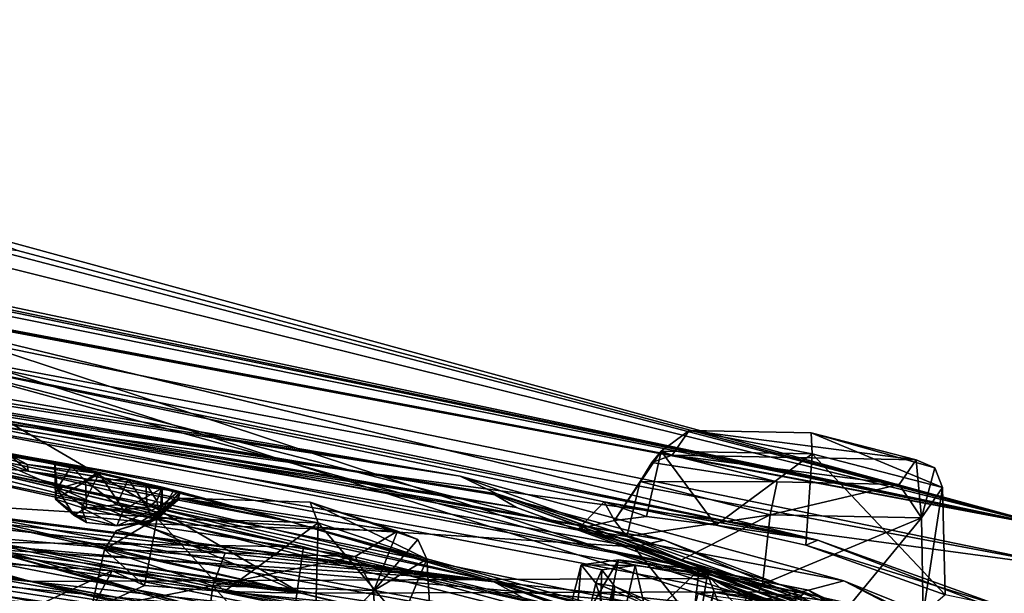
# Model space of a CAD drawing. Header units: metres. Extents: x -204 to 106, y -88 to 116.
# Tile 288 of 322: x -117.49 to -108.31, y -12.04 to -6.69. Entities that reach past the tile are written whole.
import ezdxf

# ---------------------------------------------------------------- set-up
doc = ezdxf.new("R2010")
doc.units = ezdxf.units.M
doc.layers.add('solid_20472013_1', color=7, linetype='CONTINUOUS')

msp = doc.modelspace()

# ---------------------------------------------------------------- linework, layer by layer
at = {"layer": 'solid_20472013_1'}
for points in [[(-131.261185, -6.691552, 248.439255), (-126.693787, -7.88248, 267.241241), (-107.835114, -11.427622, 253.022446)], [(-129.043427, -6.94032, 248.361038), (-131.261185, -6.691552, 248.439255), (-107.835114, -11.427622, 253.022446)], [(-128.069427, -7.207831, 246.365784), (-129.043427, -6.94032, 248.361038), (-107.835114, -11.427622, 253.022446)], [(-128.069427, -7.207831, 246.365784), (-107.835114, -11.427622, 253.022446), (-128.138, -7.233694, 245.963562)], [(-120.220558, -8.188093, 249.826614), (-128.138, -7.233694, 245.963562), (-107.835114, -11.427622, 253.022446)], [(-126.693787, -7.88248, 267.241241), (-126.572754, -8.245232, 267.596375), (-107.616142, -11.808785, 253.303741)], [(-107.835114, -11.427622, 253.022446), (-126.693787, -7.88248, 267.241241), (-107.616142, -11.808785, 253.303741)], [(-113.387024, -10.94481, 254.848663), (-130.239746, -8.228341, 265.743805), (-127.784332, -8.492682, 264.517456)], [(-129.961914, -8.372388, 266.095673), (-130.239746, -8.228341, 265.743805), (-113.387024, -10.94481, 254.848663)], [(-124.335106, -9.557821, 266.805023), (-107.616142, -11.808785, 253.303741), (-126.572754, -8.245232, 267.596375)], [(-118.09523, -8.624632, 249.338593), (-120.220558, -8.188093, 249.826614), (-107.835114, -11.427622, 253.022446)], [(-113.045891, -11.112279, 255.106552), (-129.961914, -8.372388, 266.095673), (-113.387024, -10.94481, 254.848663)], [(-127.340149, -8.863391, 265.17865), (-129.961914, -8.372388, 266.095673), (-113.045891, -11.112279, 255.106552)], [(-129.611664, -8.390217, 265.515533), (-113.065445, -11.120936, 254.563232), (-128.542206, -8.504296, 264.884247)], [(-112.861588, -11.238212, 254.805878), (-113.065445, -11.120936, 254.563232), (-129.611664, -8.390217, 265.515533)], [(-129.503601, -8.492321, 265.819061), (-112.861588, -11.238212, 254.805878), (-129.611664, -8.390217, 265.515533)], [(-129.503601, -8.492321, 265.819061), (-128.312988, -8.825953, 265.525574), (-112.861588, -11.238212, 254.805878)], [(-128.542206, -8.504296, 264.884247), (-111.485687, -11.54137, 252.703201), (-128.695496, -8.589154, 264.543884)], [(-113.065445, -11.120936, 254.563232), (-111.485687, -11.54137, 252.703201), (-128.542206, -8.504296, 264.884247)], [(-127.784332, -8.492682, 264.517456), (-127.906906, -8.607991, 264.054993), (-110.139236, -12.008104, 250.417877)], [(-109.811523, -11.920307, 250.770004), (-127.784332, -8.492682, 264.517456), (-110.139236, -12.008104, 250.417877)], [(-113.387024, -10.94481, 254.848663), (-127.784332, -8.492682, 264.517456), (-109.811523, -11.920307, 250.770004)], [(-127.906906, -8.607991, 264.054993), (-130.412613, -10.088402, 265.557831), (-113.807243, -12.772613, 254.792068)], [(-128.695496, -8.589154, 264.543884), (-111.769386, -11.603529, 252.453888), (-127.696236, -10.615506, 264.685455)], [(-111.485687, -11.54137, 252.703201), (-111.769386, -11.603529, 252.453888), (-128.695496, -8.589154, 264.543884)], [(-110.139236, -12.008104, 250.417877), (-127.906906, -8.607991, 264.054993), (-113.807243, -12.772613, 254.792068)], [(-117.516106, -8.842368, 247.202332), (-118.09523, -8.624632, 249.338593), (-107.835114, -11.427622, 253.022446)], [(-119.069733, -8.639939, 245.599243), (-107.835114, -11.427622, 253.022446), (-121.038406, -8.951908, 239.068008)], [(-119.069733, -8.639939, 245.599243), (-117.516106, -8.842368, 247.202332), (-107.835114, -11.427622, 253.022446)], [(-128.312988, -8.825953, 265.525574), (-127.307976, -10.419978, 265.467987), (-117.391396, -11.927394, 259.422058)], [(-111.049469, -11.898455, 253.202454), (-128.312988, -8.825953, 265.525574), (-117.391396, -11.927394, 259.422058)], [(-112.861588, -11.238212, 254.805878), (-128.312988, -8.825953, 265.525574), (-111.049469, -11.898455, 253.202454)], [(-109.190292, -12.345178, 251.213959), (-127.340149, -8.863391, 265.17865), (-113.045891, -11.112279, 255.106552)], [(-125.784698, -10.577614, 264.835754), (-127.340149, -8.863391, 265.17865), (-109.190292, -12.345178, 251.213959)], [(-120.620659, -9.008286, 239.156342), (-121.038406, -8.951908, 239.068008), (-107.835114, -11.427622, 253.022446)], [(-120.620659, -9.008286, 239.156342), (-107.835114, -11.427622, 253.022446), (-97.022797, -16.579395, 232.359818)], [(-118.636276, -9.458038, 238.263031), (-120.620659, -9.008286, 239.156342), (-97.022797, -16.579395, 232.359818)], [(-110.053932, -11.543885, 236.36969), (-118.636276, -9.458038, 238.263031), (-97.022797, -16.579395, 232.359818)], [(-110.053932, -11.543885, 236.36969), (-118.501625, -9.778853, 236.054581), (-118.636276, -9.458038, 238.263031)], [(-126.585602, -9.675323, 267.830017), (-107.653671, -13.242123, 253.524384), (-124.335106, -9.557821, 266.805023)], [(-124.335106, -9.557821, 266.805023), (-106.277306, -13.255971, 251.972549), (-107.616142, -11.808785, 253.303741)], [(-107.653671, -13.242123, 253.524384), (-106.277306, -13.255971, 251.972549), (-124.335106, -9.557821, 266.805023)], [(-124.505859, -10.170607, 266.46817), (-107.653671, -13.242123, 253.524384), (-126.585602, -9.675323, 267.830017)], [(-123.899193, -9.931301, 230.093674), (-120.356392, -9.652754, 234.801254), (-114.869934, -12.037201, 226.699539)], [(-120.356392, -9.652754, 234.801254), (-118.716415, -9.791105, 235.707184), (-114.869934, -12.037201, 226.699539)], [(-110.053932, -11.543885, 236.36969), (-118.716415, -9.791105, 235.707184), (-118.501625, -9.778853, 236.054581)], [(-110.605003, -12.024004, 232.026154), (-114.869934, -12.037201, 226.699539), (-118.716415, -9.791105, 235.707184)], [(-112.284042, -11.436951, 233.259018), (-110.605003, -12.024004, 232.026154), (-118.716415, -9.791105, 235.707184)], [(-112.04538, -11.18402, 235.391449), (-112.284042, -11.436951, 233.259018), (-118.716415, -9.791105, 235.707184)], [(-110.053932, -11.543885, 236.36969), (-112.04538, -11.18402, 235.391449), (-118.716415, -9.791105, 235.707184)], [(-131.090546, -9.8278, 269.08316), (-110.956947, -13.023286, 256.266754), (-126.055702, -10.72893, 265.468903)], [(-117.826996, -11.627584, 262.863983), (-110.956947, -13.023286, 256.266754), (-131.090546, -9.8278, 269.08316)], [(-123.899193, -9.931301, 230.093674), (-114.869934, -12.037201, 226.699539), (-122.096474, -10.414054, 228.815109)], [(-113.807243, -12.772613, 254.792068), (-130.412613, -10.088402, 265.557831), (-118.275681, -12.195665, 258.3461)], [(-126.69912, -10.034491, 267.014099), (-107.959839, -13.620448, 252.631607), (-124.505859, -10.170607, 266.46817)], [(-126.570374, -10.340528, 267.026703), (-107.959839, -13.620448, 252.631607), (-126.69912, -10.034491, 267.014099)], [(-124.505859, -10.170607, 266.46817), (-106.638535, -13.838647, 251.756454), (-107.653671, -13.242123, 253.524384)], [(-107.959839, -13.620448, 252.631607), (-106.638535, -13.838647, 251.756454), (-124.505859, -10.170607, 266.46817)], [(-127.559341, -10.837375, 265.033966), (-109.563354, -14.309261, 251.108994), (-126.570374, -10.340528, 267.026703)], [(-126.570374, -10.340528, 267.026703), (-107.781059, -13.965479, 252.487823), (-107.959839, -13.620448, 252.631607)], [(-109.563354, -14.309261, 251.108994), (-107.781059, -13.965479, 252.487823), (-126.570374, -10.340528, 267.026703)], [(-116.766228, -10.907892, 252.050842), (-114.977783, -11.367407, 253.786133), (-120.02327, -10.316, 258.003113)], [(-110.453011, -12.65575, 249.072968), (-120.02327, -10.316, 258.003113), (-114.977783, -11.367407, 253.786133)], [(-117.013466, -10.851506, 251.883194), (-116.766228, -10.907892, 252.050842), (-120.02327, -10.316, 258.003113)], [(-119.243073, -10.395873, 250.473892), (-117.013466, -10.851506, 251.883194), (-120.02327, -10.316, 258.003113)], [(-119.939644, -10.395988, 258.137756), (-120.02327, -10.316, 258.003113), (-110.453011, -12.65575, 249.072968)], [(-127.307976, -10.419978, 265.467987), (-120.391891, -11.360425, 261.696045), (-117.391396, -11.927394, 259.422058)], [(-122.413155, -10.800459, 226.606262), (-122.096474, -10.414054, 228.815109), (-114.869934, -12.037201, 226.699539)], [(-119.939644, -10.395988, 258.137756), (-110.453011, -12.65575, 249.072968), (-110.411308, -12.812817, 249.145462)], [(-114.847321, -11.604862, 253.990311), (-119.939644, -10.395988, 258.137756), (-110.411308, -12.812817, 249.145462)], [(-114.847321, -11.604862, 253.990311), (-119.908089, -10.550392, 258.219543), (-119.939644, -10.395988, 258.137756)], [(-119.243073, -10.395873, 250.473892), (-118.093117, -10.65249, 249.846375), (-117.013466, -10.851506, 251.883194)], [(-119.908089, -11.530825, 258.46402), (-119.908089, -10.550392, 258.219543), (-114.847321, -11.604862, 253.990311)], [(-111.252975, -10.520526, 234.667526), (-111.51445, -10.711986, 234.890976), (-110.104225, -10.739418, 235.499832)], [(-111.252975, -10.520526, 234.667526), (-111.410706, -10.74927, 233.460388), (-111.51445, -10.711986, 234.890976)], [(-109.135658, -10.793526, 234.442627), (-111.410706, -10.74927, 233.460388), (-111.252975, -10.520526, 234.667526)], [(-110.114563, -10.542668, 235.159042), (-111.252975, -10.520526, 234.667526), (-110.104225, -10.739418, 235.499832)], [(-109.135658, -10.793526, 234.442627), (-111.252975, -10.520526, 234.667526), (-110.114563, -10.542668, 235.159042)], [(-110.114563, -10.542668, 235.159042), (-110.104225, -10.739418, 235.499832), (-108.889961, -11.050504, 234.611572)], [(-108.962685, -10.868754, 234.535217), (-110.114563, -10.542668, 235.159042), (-108.889961, -11.050504, 234.611572)], [(-108.962685, -10.868754, 234.535217), (-109.135658, -10.793526, 234.442627), (-110.114563, -10.542668, 235.159042)], [(-127.696236, -10.615506, 264.685455), (-109.81012, -14.066206, 250.845459), (-127.559341, -10.837375, 265.033966)], [(-111.769386, -11.603529, 252.453888), (-109.81012, -14.066206, 250.845459), (-127.696236, -10.615506, 264.685455)], [(-120.391891, -11.360425, 261.696045), (-125.784698, -10.577614, 264.835754), (-109.190292, -12.345178, 251.213959)], [(-124.486946, -10.6998, 225.764587), (-116.631721, -11.829961, 226.066193), (-133.390976, -10.747199, 221.572937)], [(-109.694405, -14.258202, 252.516129), (-127.748985, -10.891806, 266.018005), (-126.055702, -10.72893, 265.468903)], [(-109.694405, -14.258202, 252.516129), (-126.055702, -10.72893, 265.468903), (-107.321045, -14.59444, 249.965195)], [(-110.956947, -13.023286, 256.266754), (-107.321045, -14.59444, 249.965195), (-126.055702, -10.72893, 265.468903)], [(-124.486946, -10.6998, 225.764587), (-114.869934, -12.037201, 226.699539), (-116.631721, -11.829961, 226.066193)], [(-124.486946, -10.6998, 225.764587), (-122.413155, -10.800459, 226.606262), (-114.869934, -12.037201, 226.699539)], [(-118.093117, -10.65249, 249.846375), (-117.166359, -10.822831, 251.269791), (-117.013466, -10.851506, 251.883194)], [(-118.093117, -10.65249, 249.846375), (-116.753204, -10.922783, 250.868896), (-117.166359, -10.822831, 251.269791)], [(-117.422363, -10.836328, 248.707626), (-116.753204, -10.922783, 250.868896), (-118.093117, -10.65249, 249.846375)], [(-117.585358, -10.750397, 248.405777), (-117.422363, -10.836328, 248.707626), (-118.093117, -10.65249, 249.846375)], [(-111.51445, -10.711986, 234.890976), (-111.710419, -10.995639, 233.39386), (-111.949944, -11.360475, 234.294266)], [(-111.51445, -10.711986, 234.890976), (-111.949944, -11.360475, 234.294266), (-111.650047, -11.320575, 235.075241)], [(-111.599068, -10.81747, 233.396973), (-111.710419, -10.995639, 233.39386), (-111.51445, -10.711986, 234.890976)], [(-111.51445, -10.711986, 234.890976), (-111.650047, -11.320575, 235.075241), (-111.002457, -11.401342, 235.630936)], [(-111.410706, -10.74927, 233.460388), (-111.599068, -10.81747, 233.396973), (-111.51445, -10.711986, 234.890976)], [(-110.104225, -10.739418, 235.499832), (-111.51445, -10.711986, 234.890976), (-111.002457, -11.401342, 235.630936)], [(-110.104225, -10.739418, 235.499832), (-111.002457, -11.401342, 235.630936), (-110.163788, -11.589069, 235.797333)], [(-110.104225, -10.739418, 235.499832), (-110.163788, -11.589069, 235.797333), (-108.864944, -12.051369, 234.871796)], [(-110.104225, -10.739418, 235.499832), (-108.864944, -12.051369, 234.871796), (-108.889961, -11.050504, 234.611572)], [(-133.430283, -11.034593, 220.322784), (-133.390976, -10.747199, 221.572937), (-117.288551, -12.133495, 224.037872)], [(-133.390976, -10.747199, 221.572937), (-116.631721, -11.829961, 226.066193), (-117.288551, -12.133495, 224.037872)], [(-122.114113, -10.784982, 239.371872), (-113.099922, -11.92142, 247.042664), (-131.414124, -10.769583, 232.26738)], [(-118.093155, -10.832387, 246.166718), (-131.414124, -10.769583, 232.26738), (-113.099922, -11.92142, 247.042664)], [(-122.114113, -10.784982, 239.371872), (-120.846344, -10.923475, 239.885132), (-113.099922, -11.92142, 247.042664)], [(-117.816467, -10.751669, 246.995285), (-118.093155, -10.832387, 246.166718), (-117.416267, -10.901045, 247.354309)], [(-117.416267, -10.901045, 247.354309), (-118.093155, -10.832387, 246.166718), (-113.099922, -11.92142, 247.042664)], [(-117.585358, -10.750397, 248.405777), (-117.816467, -10.751669, 246.995285), (-117.416267, -10.901045, 247.354309)], [(-117.585358, -10.750397, 248.405777), (-117.416267, -10.901045, 247.354309), (-117.422363, -10.836328, 248.707626)], [(-117.146629, -11.063205, 251.727524), (-117.013466, -10.851506, 251.883194), (-117.166359, -10.822831, 251.269791)], [(-117.161545, -11.160471, 251.337402), (-117.166359, -10.822831, 251.269791), (-116.753204, -10.922783, 250.868896)], [(-117.146629, -11.063205, 251.727524), (-117.166359, -10.822831, 251.269791), (-117.161545, -11.160471, 251.337402)], [(-110.431793, -11.000129, 232.743958), (-111.710419, -10.995639, 233.39386), (-111.599068, -10.81747, 233.396973)], [(-110.431793, -11.000129, 232.743958), (-111.599068, -10.81747, 233.396973), (-111.410706, -10.74927, 233.460388)], [(-109.293381, -11.022271, 233.235474), (-111.410706, -10.74927, 233.460388), (-109.135658, -10.793526, 234.442627)], [(-110.431793, -11.000129, 232.743958), (-111.410706, -10.74927, 233.460388), (-109.293381, -11.022271, 233.235474)], [(-109.293381, -11.022271, 233.235474), (-109.135658, -10.793526, 234.442627), (-109.08593, -11.334156, 233.114471)], [(-108.962685, -10.868754, 234.535217), (-109.08593, -11.334156, 233.114471), (-109.135658, -10.793526, 234.442627)], [(-109.846146, -17.676327, 253.357925), (-127.841652, -14.329825, 266.779999), (-127.748985, -10.891806, 266.018005)], [(-109.846146, -17.676327, 253.357925), (-127.748985, -10.891806, 266.018005), (-109.694405, -14.258202, 252.516129)], [(-109.81012, -14.066206, 250.845459), (-109.563354, -14.309261, 251.108994), (-127.559341, -10.837375, 265.033966)], [(-120.846344, -10.923475, 239.885132), (-119.521706, -11.171897, 239.68718), (-113.099922, -11.92142, 247.042664)], [(-117.422363, -10.836328, 248.707626), (-116.16494, -11.056784, 251.059875), (-116.753204, -10.922783, 250.868896)], [(-117.422363, -10.836328, 248.707626), (-116.015915, -11.089409, 251.322815), (-116.16494, -11.056784, 251.059875)], [(-117.422363, -10.836328, 248.707626), (-117.416267, -10.901045, 247.354309), (-116.015915, -11.089409, 251.322815)], [(-117.416267, -10.901045, 247.354309), (-113.099922, -11.92142, 247.042664), (-114.977783, -11.367407, 253.786133)], [(-117.416267, -10.901045, 247.354309), (-114.977783, -11.367407, 253.786133), (-116.015915, -11.089409, 251.322815)], [(-117.161545, -11.160471, 251.337402), (-116.753204, -10.922783, 250.868896), (-116.919121, -11.23815, 251.025848)], [(-116.881065, -10.990087, 252.020782), (-117.013466, -10.851506, 251.883194), (-117.146629, -11.063205, 251.727524)], [(-116.881065, -10.990087, 252.020782), (-116.766228, -10.907892, 252.050842), (-117.013466, -10.851506, 251.883194)], [(-116.919121, -11.23815, 251.025848), (-116.753204, -10.922783, 250.868896), (-116.528351, -11.261314, 250.932953)], [(-116.881065, -10.990087, 252.020782), (-116.484276, -10.973993, 252.085327), (-116.766228, -10.907892, 252.050842)], [(-116.766228, -10.907892, 252.050842), (-116.484276, -10.973993, 252.085327), (-114.977783, -11.367407, 253.786133)], [(-116.528351, -11.261314, 250.932953), (-116.753204, -10.922783, 250.868896), (-116.16494, -11.056784, 251.059875)], [(-108.962685, -10.868754, 234.535217), (-108.889961, -11.050504, 234.611572), (-109.08593, -11.334156, 233.114471)], [(-116.871773, -11.242478, 251.835205), (-116.881065, -10.990087, 252.020782), (-117.146629, -11.063205, 251.727524)], [(-116.588371, -11.2142, 251.948624), (-116.484276, -10.973993, 252.085327), (-116.881065, -10.990087, 252.020782)], [(-116.871773, -11.242478, 251.835205), (-116.588371, -11.2142, 251.948624), (-116.881065, -10.990087, 252.020782)], [(-116.588371, -11.2142, 251.948624), (-116.306374, -11.24254, 251.834961), (-116.484276, -10.973993, 252.085327)], [(-116.484276, -10.973993, 252.085327), (-116.317062, -11.01377, 252.035461), (-114.977783, -11.367407, 253.786133)], [(-116.306374, -11.24254, 251.834961), (-116.317062, -11.01377, 252.035461), (-116.484276, -10.973993, 252.085327)], [(-116.317062, -11.01377, 252.035461), (-116.167282, -11.049776, 251.930283), (-114.977783, -11.367407, 253.786133)], [(-116.215836, -11.17564, 251.911606), (-116.167282, -11.049776, 251.930283), (-116.317062, -11.01377, 252.035461)], [(-116.306374, -11.24254, 251.834961), (-116.215836, -11.17564, 251.911606), (-116.317062, -11.01377, 252.035461)], [(-102.122993, -15.016146, 238.519424), (-113.387024, -10.94481, 254.848663), (-109.811523, -11.920307, 250.770004)], [(-113.045891, -11.112279, 255.106552), (-113.387024, -10.94481, 254.848663), (-102.122993, -15.016146, 238.519424)], [(-111.949944, -11.360475, 234.294266), (-111.710419, -10.995639, 233.39386), (-111.833771, -11.508931, 233.469177)], [(-111.710419, -10.995639, 233.39386), (-110.496155, -11.306724, 232.505615), (-111.833771, -11.508931, 233.469177)], [(-110.431793, -11.000129, 232.743958), (-110.496155, -11.306724, 232.505615), (-111.710419, -10.995639, 233.39386)], [(-110.431793, -11.000129, 232.743958), (-109.293381, -11.022271, 233.235474), (-110.496155, -11.306724, 232.505615)], [(-133.430283, -11.034593, 220.322784), (-117.288551, -12.133495, 224.037872), (-115.89669, -12.720303, 222.497925)], [(-123.168388, -12.307543, 219.314468), (-133.430283, -11.034593, 220.322784), (-115.89669, -12.720303, 222.497925)], [(-125.047997, -11.055369, 267.55307), (-120.606758, -21.696037, 267.272186), (-105.531639, -15.085926, 251.387375)], [(-125.047997, -11.055369, 267.55307), (-105.531639, -15.085926, 251.387375), (-117.826996, -11.627584, 262.863983)], [(-116.989197, -11.310977, 251.560471), (-117.146629, -11.063205, 251.727524), (-117.161545, -11.160471, 251.337402)], [(-116.989197, -11.310977, 251.560471), (-116.871773, -11.242478, 251.835205), (-117.146629, -11.063205, 251.727524)], [(-116.528351, -11.261314, 250.932953), (-116.16494, -11.056784, 251.059875), (-116.16494, -11.219548, 251.100464)], [(-116.189201, -11.310966, 251.560516), (-116.167282, -11.049776, 251.930283), (-116.215836, -11.17564, 251.911606)], [(-116.189201, -11.310966, 251.560516), (-116.056473, -11.076811, 251.782639), (-116.167282, -11.049776, 251.930283)], [(-116.189201, -11.310966, 251.560516), (-115.998451, -11.091524, 251.613937), (-116.056473, -11.076811, 251.782639)], [(-116.189201, -11.310966, 251.560516), (-116.016861, -11.160471, 251.337402), (-115.998451, -11.091524, 251.613937)], [(-116.056473, -11.076811, 251.782639), (-114.977783, -11.367407, 253.786133), (-116.167282, -11.049776, 251.930283)], [(-116.16494, -11.219548, 251.100464), (-116.16494, -11.056784, 251.059875), (-116.015915, -11.089409, 251.322815)], [(-116.016861, -11.160471, 251.337402), (-116.16494, -11.219548, 251.100464), (-116.015915, -11.089409, 251.322815)], [(-116.056473, -11.076811, 251.782639), (-115.998451, -11.091524, 251.613937), (-114.977783, -11.367407, 253.786133)], [(-116.016861, -11.160471, 251.337402), (-116.015915, -11.089409, 251.322815), (-115.998451, -11.091524, 251.613937)], [(-115.998451, -11.091524, 251.613937), (-116.015915, -11.089409, 251.322815), (-114.977783, -11.367407, 253.786133)], [(-109.293381, -11.022271, 233.235474), (-109.08593, -11.334156, 233.114471), (-110.496155, -11.306724, 232.505615)], [(-109.08593, -11.334156, 233.114471), (-108.889961, -11.050504, 234.611572), (-109.069275, -12.228321, 233.233429)], [(-108.889961, -11.050504, 234.611572), (-108.864944, -12.051369, 234.871796), (-109.069275, -12.228321, 233.233429)], [(-119.521706, -11.171897, 239.68718), (-118.511467, -11.454524, 238.846756), (-113.099922, -11.92142, 247.042664)], [(-116.871727, -11.379471, 251.285751), (-117.161545, -11.160471, 251.337402), (-116.919121, -11.23815, 251.025848)], [(-116.871727, -11.379471, 251.285751), (-116.989197, -11.310977, 251.560471), (-117.161545, -11.160471, 251.337402)], [(-115.997749, -11.151153, 225.184967), (-116.393776, -11.387721, 224.035355), (-116.212624, -11.336494, 225.457779)], [(-115.997749, -11.151153, 225.184967), (-113.970467, -11.459787, 224.55011), (-116.393776, -11.387721, 224.035355)], [(-116.189201, -11.310966, 251.560516), (-116.215836, -11.17564, 251.911606), (-116.306374, -11.24254, 251.834961)], [(-116.016861, -11.160471, 251.337402), (-116.306343, -11.37939, 251.286087), (-116.20636, -11.346748, 251.174866)], [(-116.189201, -11.310966, 251.560516), (-116.306343, -11.37939, 251.286087), (-116.016861, -11.160471, 251.337402)], [(-115.997749, -11.151153, 225.184967), (-116.212624, -11.336494, 225.457779), (-114.710495, -11.381166, 225.776855)], [(-116.016861, -11.160471, 251.337402), (-116.20636, -11.346748, 251.174866), (-116.16494, -11.219548, 251.100464)], [(-114.785141, -11.187212, 225.442551), (-115.997749, -11.151153, 225.184967), (-114.710495, -11.381166, 225.776855)], [(-114.785141, -11.187212, 225.442551), (-113.970467, -11.459787, 224.55011), (-115.997749, -11.151153, 225.184967)], [(-114.785141, -11.187212, 225.442551), (-114.710495, -11.381166, 225.776855), (-113.699867, -11.719187, 224.670258)], [(-114.785141, -11.187212, 225.442551), (-113.699867, -11.719187, 224.670258), (-113.783691, -11.536963, 224.607635)], [(-114.785141, -11.187212, 225.442551), (-113.783691, -11.536963, 224.607635), (-113.970467, -11.459787, 224.55011)], [(-113.065445, -11.120936, 254.563232), (-102.03389, -15.165391, 238.341812), (-111.485687, -11.54137, 252.703201)], [(-101.765884, -15.305609, 238.492447), (-102.03389, -15.165391, 238.341812), (-113.065445, -11.120936, 254.563232)], [(-112.861588, -11.238212, 254.805878), (-101.765884, -15.305609, 238.492447), (-113.065445, -11.120936, 254.563232)], [(-101.745361, -15.208675, 238.676804), (-113.045891, -11.112279, 255.106552), (-102.122993, -15.016146, 238.519424)], [(-109.190292, -12.345178, 251.213959), (-113.045891, -11.112279, 255.106552), (-101.745361, -15.208675, 238.676804)], [(-112.04538, -11.18402, 235.391449), (-111.949944, -11.360475, 234.294266), (-112.284042, -11.436951, 233.259018)], [(-112.04538, -11.18402, 235.391449), (-111.002457, -11.401342, 235.630936), (-111.650047, -11.320575, 235.075241)], [(-110.053932, -11.543885, 236.36969), (-111.002457, -11.401342, 235.630936), (-112.04538, -11.18402, 235.391449)], [(-112.04538, -11.18402, 235.391449), (-111.650047, -11.320575, 235.075241), (-111.949944, -11.360475, 234.294266)], [(-116.306343, -11.37939, 251.286087), (-116.871773, -11.242478, 251.835205), (-116.989197, -11.310977, 251.560471)], [(-116.588303, -11.407737, 251.172394), (-116.919121, -11.23815, 251.025848), (-116.528351, -11.261314, 250.932953)], [(-116.588303, -11.407737, 251.172394), (-116.871727, -11.379471, 251.285751), (-116.919121, -11.23815, 251.025848)], [(-116.189201, -11.310966, 251.560516), (-116.588371, -11.2142, 251.948624), (-116.871773, -11.242478, 251.835205)], [(-116.189201, -11.310966, 251.560516), (-116.871773, -11.242478, 251.835205), (-116.306343, -11.37939, 251.286087)], [(-116.189201, -11.310966, 251.560516), (-116.306374, -11.24254, 251.834961), (-116.588371, -11.2142, 251.948624)], [(-116.588303, -11.407737, 251.172394), (-116.528351, -11.261314, 250.932953), (-116.16494, -11.219548, 251.100464)], [(-116.20636, -11.346748, 251.174866), (-116.588303, -11.407737, 251.172394), (-116.16494, -11.219548, 251.100464)], [(-112.861588, -11.238212, 254.805878), (-111.049469, -11.898455, 253.202454), (-101.765884, -15.305609, 238.492447)], [(-115.425323, -12.293957, 257.951874), (-120.391891, -11.360425, 261.696045), (-109.190292, -12.345178, 251.213959)], [(-117.391396, -11.927394, 259.422058), (-120.391891, -11.360425, 261.696045), (-115.425323, -12.293957, 257.951874)], [(-116.588303, -11.407737, 251.172394), (-116.989197, -11.310977, 251.560471), (-116.871727, -11.379471, 251.285751)], [(-116.306343, -11.37939, 251.286087), (-116.989197, -11.310977, 251.560471), (-116.588303, -11.407737, 251.172394)], [(-116.212624, -11.336494, 225.457779), (-116.704124, -11.629844, 224.032104), (-116.330734, -11.964751, 225.672073)], [(-116.591881, -11.453452, 224.011139), (-116.704124, -11.629844, 224.032104), (-116.212624, -11.336494, 225.457779)], [(-116.591881, -11.453452, 224.011139), (-116.212624, -11.336494, 225.457779), (-116.393776, -11.387721, 224.035355)], [(-116.20636, -11.346748, 251.174866), (-116.306343, -11.37939, 251.286087), (-116.588303, -11.407737, 251.172394)], [(-116.212624, -11.336494, 225.457779), (-116.330734, -11.964751, 225.672073), (-115.588951, -12.020215, 226.084259)], [(-114.710495, -11.381166, 225.776855), (-116.212624, -11.336494, 225.457779), (-115.588951, -12.020215, 226.084259)], [(-114.710495, -11.381166, 225.776855), (-115.588951, -12.020215, 226.084259), (-114.734924, -12.186792, 226.0802)], [(-111.801392, -12.233252, 248.015152), (-110.556786, -12.571511, 248.956589), (-114.977783, -11.367407, 253.786133)], [(-110.453011, -12.65575, 249.072968), (-114.977783, -11.367407, 253.786133), (-110.556786, -12.571511, 248.956589)], [(-113.099922, -11.92142, 247.042664), (-111.801392, -12.233252, 248.015152), (-114.977783, -11.367407, 253.786133)], [(-114.710495, -11.381166, 225.776855), (-114.734924, -12.186792, 226.0802), (-113.642418, -12.645609, 224.91301)], [(-113.699867, -11.719187, 224.670258), (-114.710495, -11.381166, 225.776855), (-113.642418, -12.645609, 224.91301)], [(-112.284042, -11.436951, 233.259018), (-111.949944, -11.360475, 234.294266), (-111.833771, -11.508931, 233.469177)], [(-110.496155, -11.306724, 232.505615), (-111.324432, -11.725804, 232.82901), (-111.833771, -11.508931, 233.469177)], [(-110.496155, -11.306724, 232.505615), (-110.569733, -11.951537, 232.544571), (-111.324432, -11.725804, 232.82901)], [(-110.496155, -11.306724, 232.505615), (-109.08593, -11.334156, 233.114471), (-110.569733, -11.951537, 232.544571)], [(-109.08593, -11.334156, 233.114471), (-109.744354, -12.136139, 232.683823), (-110.569733, -11.951537, 232.544571)], [(-109.08593, -11.334156, 233.114471), (-109.069275, -12.228321, 233.233429), (-109.744354, -12.136139, 232.683823)], [(-118.511467, -11.454524, 238.846756), (-111.039276, -12.610115, 244.280457), (-113.099922, -11.92142, 247.042664)], [(-118.081612, -11.693232, 237.596451), (-111.039276, -12.610115, 244.280457), (-118.511467, -11.454524, 238.846756)], [(-116.591881, -11.453452, 224.011139), (-115.579102, -11.660296, 223.142914), (-116.704124, -11.629844, 224.032104)], [(-116.591881, -11.453452, 224.011139), (-116.393776, -11.387721, 224.035355), (-115.579102, -11.660296, 223.142914)], [(-116.393776, -11.387721, 224.035355), (-113.970467, -11.459787, 224.55011), (-114.366501, -11.696356, 223.400497)], [(-116.393776, -11.387721, 224.035355), (-114.366501, -11.696356, 223.400497), (-115.579102, -11.660296, 223.142914)], [(-114.366501, -11.696356, 223.400497), (-113.970467, -11.459787, 224.55011), (-114.191368, -12.012536, 223.244568)], [(-113.970467, -11.459787, 224.55011), (-113.783691, -11.536963, 224.607635), (-114.191368, -12.012536, 223.244568)], [(-112.284042, -11.436951, 233.259018), (-111.833771, -11.508931, 233.469177), (-111.324432, -11.725804, 232.82901)], [(-112.284042, -11.436951, 233.259018), (-111.324432, -11.725804, 232.82901), (-110.605003, -12.024004, 232.026154)], [(-110.053932, -11.543885, 236.36969), (-110.163788, -11.589069, 235.797333), (-111.002457, -11.401342, 235.630936)], [(-119.908089, -11.530825, 258.46402), (-115.064598, -13.132096, 254.590271), (-120.403915, -12.040114, 258.969971)], [(-119.908089, -11.530825, 258.46402), (-114.847321, -11.604862, 253.990311), (-115.064598, -13.132096, 254.590271)], [(-113.783691, -11.536963, 224.607635), (-113.699867, -11.719187, 224.670258), (-114.191368, -12.012536, 223.244568)], [(-111.485687, -11.54137, 252.703201), (-100.896317, -15.978541, 234.906677), (-111.769386, -11.603529, 252.453888)], [(-102.03389, -15.165391, 238.341812), (-100.896317, -15.978541, 234.906677), (-111.485687, -11.54137, 252.703201)], [(-110.053932, -11.543885, 236.36969), (-108.314407, -12.165893, 235.135376), (-110.163788, -11.589069, 235.797333)], [(-110.053932, -11.543885, 236.36969), (-97.022797, -16.579395, 232.359818), (-108.314407, -12.165893, 235.135376)], [(-124.443771, -11.625392, 256.623779), (-124.441528, -12.136771, 256.749725), (-116.666443, -13.720465, 250.397827)], [(-116.666443, -13.465278, 250.334213), (-124.443771, -11.625392, 256.623779), (-116.666443, -13.720465, 250.397827)], [(-119.452362, -12.59024, 250.69783), (-124.443771, -11.625392, 256.623779), (-116.666443, -13.20946, 250.270432)], [(-116.666443, -13.465278, 250.334213), (-116.666443, -13.20946, 250.270432), (-124.443771, -11.625392, 256.623779)], [(-117.826996, -11.627584, 262.863983), (-102.593117, -15.718339, 246.456848), (-110.956947, -13.023286, 256.266754)], [(-105.531639, -15.085926, 251.387375), (-102.593117, -15.718339, 246.456848), (-117.826996, -11.627584, 262.863983)], [(-116.704124, -11.629844, 224.032104), (-116.828712, -12.191816, 224.146683), (-116.330734, -11.964751, 225.672073)], [(-115.693497, -11.967864, 222.925491), (-116.828712, -12.191816, 224.146683), (-116.704124, -11.629844, 224.032104)], [(-115.579102, -11.660296, 223.142914), (-115.693497, -11.967864, 222.925491), (-116.704124, -11.629844, 224.032104)], [(-114.847321, -11.604862, 253.990311), (-110.411308, -12.812817, 249.145462), (-115.064598, -13.132096, 254.590271)], [(-111.769386, -11.603529, 252.453888), (-101.260674, -16.006899, 234.792938), (-109.81012, -14.066206, 250.845459)], [(-100.896317, -15.978541, 234.906677), (-101.260674, -16.006899, 234.792938), (-111.769386, -11.603529, 252.453888)], [(-108.314407, -12.165893, 235.135376), (-108.864944, -12.051369, 234.871796), (-110.163788, -11.589069, 235.797333)], [(-125.376678, -11.69912, 230.60907), (-106.649689, -13.986569, 243.28125), (-109.197998, -13.334455, 241.375549)], [(-119.269493, -11.814837, 235.241577), (-125.376678, -11.69912, 230.60907), (-109.197998, -13.334455, 241.375549)], [(-125.376678, -11.69912, 230.60907), (-124.029068, -11.822609, 230.870987), (-106.649689, -13.986569, 243.28125)], [(-118.081612, -11.693232, 237.596451), (-118.355011, -11.825286, 236.26886), (-111.039276, -12.610115, 244.280457)], [(-115.579102, -11.660296, 223.142914), (-114.366501, -11.696356, 223.400497), (-115.693497, -11.967864, 222.925491)], [(-114.366501, -11.696356, 223.400497), (-114.191368, -12.012536, 223.244568), (-115.693497, -11.967864, 222.925491)], [(-114.191368, -12.012536, 223.244568), (-113.699867, -11.719187, 224.670258), (-114.175896, -12.866701, 223.353226)], [(-114.175896, -12.866701, 223.353226), (-113.699867, -11.719187, 224.670258), (-113.642418, -12.645609, 224.91301)], [(-111.911354, -11.72521, 235.32016), (-112.119507, -12.728753, 235.645172), (-112.507133, -12.752485, 234.637558)], [(-112.258224, -11.771791, 234.414429), (-111.911354, -11.72521, 235.32016), (-112.507133, -12.752485, 234.637558)], [(-111.754463, -11.777499, 235.2099), (-111.911354, -11.72521, 235.32016), (-112.258224, -11.771791, 234.414429)], [(-111.911354, -11.72521, 235.32016), (-111.16021, -11.81891, 235.967773), (-112.119507, -12.728753, 235.645172)], [(-111.08046, -11.862032, 235.789093), (-111.16021, -11.81891, 235.967773), (-111.911354, -11.72521, 235.32016)], [(-111.08046, -11.862032, 235.789093), (-111.911354, -11.72521, 235.32016), (-111.754463, -11.777499, 235.2099)], [(-110.605003, -12.024004, 232.026154), (-111.324432, -11.725804, 232.82901), (-110.569733, -11.951537, 232.544571)], [(-111.650795, -13.164985, 236.810745), (-106.649689, -13.986569, 243.28125), (-124.029068, -11.822609, 230.870987)], [(-111.650795, -13.164985, 236.810745), (-124.029068, -11.822609, 230.870987), (-122.757133, -12.077413, 230.417053)], [(-119.269493, -11.814837, 235.241577), (-109.197998, -13.334455, 241.375549), (-111.039276, -12.610115, 244.280457)], [(-118.355011, -11.825286, 236.26886), (-119.269493, -11.814837, 235.241577), (-111.039276, -12.610115, 244.280457)], [(-116.631721, -11.829961, 226.066193), (-116.828712, -12.191816, 224.146683), (-117.288551, -12.133495, 224.037872)], [(-116.631721, -11.829961, 226.066193), (-116.330734, -11.964751, 225.672073), (-116.828712, -12.191816, 224.146683)], [(-116.631721, -11.829961, 226.066193), (-115.588951, -12.020215, 226.084259), (-116.330734, -11.964751, 225.672073)], [(-114.869934, -12.037201, 226.699539), (-115.588951, -12.020215, 226.084259), (-116.631721, -11.829961, 226.066193)], [(-112.258224, -11.771791, 234.414429), (-112.507133, -12.752485, 234.637558), (-112.359886, -12.930108, 233.598923)], [(-112.258224, -11.771791, 234.414429), (-112.359886, -12.930108, 233.598923), (-112.12307, -11.944654, 233.454315)], [(-112.066391, -11.818772, 234.397018), (-112.258224, -11.771791, 234.414429), (-112.12307, -11.944654, 233.454315)], [(-111.754463, -11.777499, 235.2099), (-112.258224, -11.771791, 234.414429), (-112.066391, -11.818772, 234.397018)], [(-111.754463, -11.777499, 235.2099), (-112.128342, -13.4034, 235.685837), (-111.359444, -13.502321, 236.351654)], [(-111.754463, -11.777499, 235.2099), (-112.066391, -11.818772, 234.397018), (-112.128342, -13.4034, 235.685837)], [(-112.066391, -11.818772, 234.397018), (-111.945374, -11.973354, 233.537338), (-112.128342, -13.4034, 235.685837)], [(-112.066391, -11.818772, 234.397018), (-112.12307, -11.944654, 233.454315), (-111.945374, -11.973354, 233.537338)], [(-111.16021, -11.81891, 235.967773), (-111.288536, -12.874875, 236.350769), (-112.119507, -12.728753, 235.645172)], [(-111.08046, -11.862032, 235.789093), (-111.754463, -11.777499, 235.2099), (-111.359444, -13.502321, 236.351654)], [(-111.16021, -11.81891, 235.967773), (-110.182732, -12.03858, 236.16423), (-111.288536, -12.874875, 236.350769)], [(-111.08046, -11.862032, 235.789093), (-110.182732, -12.03858, 236.16423), (-111.16021, -11.81891, 235.967773)], [(-111.049469, -11.898455, 253.202454), (-117.391396, -11.927394, 259.422058), (-109.110176, -13.930811, 251.38681)], [(-117.391396, -11.927394, 259.422058), (-115.425323, -12.293957, 257.951874), (-110.957146, -13.364642, 253.657578)], [(-117.391396, -11.927394, 259.422058), (-110.957146, -13.364642, 253.657578), (-109.110176, -13.930811, 251.38681)], [(-113.091789, -11.92353, 247.041656), (-111.801392, -12.233252, 248.015152), (-113.099922, -11.92142, 247.042664)], [(-109.196045, -13.334071, 241.384644), (-113.099922, -11.92142, 247.042664), (-111.039276, -12.610115, 244.280457)], [(-113.091789, -11.92353, 247.041656), (-113.099922, -11.92142, 247.042664), (-109.196045, -13.334071, 241.384644)], [(-113.091789, -11.92353, 247.041656), (-110.556786, -12.571511, 248.956589), (-111.801392, -12.233252, 248.015152)], [(-113.082939, -11.926017, 247.040558), (-110.556786, -12.571511, 248.956589), (-113.091789, -11.92353, 247.041656)], [(-113.091789, -11.92353, 247.041656), (-109.196045, -13.334071, 241.384644), (-109.194336, -13.334176, 241.393265)], [(-113.082939, -11.926017, 247.040558), (-113.091789, -11.92353, 247.041656), (-109.194336, -13.334176, 241.393265)], [(-112.689491, -12.141566, 246.991669), (-110.556786, -12.571511, 248.956589), (-113.082939, -11.926017, 247.040558)], [(-113.082939, -11.926017, 247.040558), (-109.194336, -13.334176, 241.393265), (-109.139069, -13.403608, 241.775116)], [(-112.689491, -12.141566, 246.991669), (-113.082939, -11.926017, 247.040558), (-109.139069, -13.403608, 241.775116)], [(-111.08046, -11.862032, 235.789093), (-111.359444, -13.502321, 236.351654), (-110.359062, -13.730572, 236.55423)], [(-110.206429, -12.058384, 235.963181), (-111.08046, -11.862032, 235.789093), (-110.359062, -13.730572, 236.55423)], [(-110.206429, -12.058384, 235.963181), (-110.182732, -12.03858, 236.16423), (-111.08046, -11.862032, 235.789093)], [(-111.049469, -11.898455, 253.202454), (-109.110176, -13.930811, 251.38681), (-102.879402, -16.329756, 241.765167)], [(-100.333488, -16.388676, 235.193161), (-111.049469, -11.898455, 253.202454), (-102.879402, -16.329756, 241.765167)], [(-101.765884, -15.305609, 238.492447), (-111.049469, -11.898455, 253.202454), (-100.333488, -16.388676, 235.193161)], [(-109.811523, -11.920307, 250.770004), (-110.139236, -12.008104, 250.417877), (-100.175377, -16.930223, 230.676331)], [(-99.718979, -16.889465, 230.839798), (-109.811523, -11.920307, 250.770004), (-100.175377, -16.930223, 230.676331)], [(-102.122993, -15.016146, 238.519424), (-109.811523, -11.920307, 250.770004), (-99.718979, -16.889465, 230.839798)], [(-115.693497, -11.967864, 222.925491), (-115.781212, -12.633087, 222.991516), (-116.828712, -12.191816, 224.146683)], [(-115.693497, -11.967864, 222.925491), (-114.947983, -12.799781, 222.957596), (-115.781212, -12.633087, 222.991516)], [(-115.693497, -11.967864, 222.925491), (-114.191368, -12.012536, 223.244568), (-114.947983, -12.799781, 222.957596)], [(-114.475937, -12.129089, 226.630478), (-114.734924, -12.186792, 226.0802), (-115.588951, -12.020215, 226.084259)], [(-114.475937, -12.129089, 226.630478), (-115.588951, -12.020215, 226.084259), (-114.869934, -12.037201, 226.699539)], [(-114.191368, -12.012536, 223.244568), (-114.175896, -12.866701, 223.353226), (-114.947983, -12.799781, 222.957596)], [(-110.605003, -12.024004, 232.026154), (-97.022797, -16.579395, 232.359818), (-114.869934, -12.037201, 226.699539)], [(-110.139236, -12.008104, 250.417877), (-113.807243, -12.772613, 254.792068), (-102.711884, -16.789818, 238.679932)], [(-112.359886, -12.930108, 233.598923), (-111.721077, -13.211596, 232.796112), (-112.12307, -11.944654, 233.454315)], [(-111.945374, -11.973354, 233.537338), (-112.342377, -13.625328, 233.779739), (-112.128342, -13.4034, 235.685837)], [(-111.945374, -11.973354, 233.537338), (-111.414673, -12.199409, 232.870361), (-112.342377, -13.625328, 233.779739)], [(-111.721077, -13.211596, 232.796112), (-111.530334, -12.196918, 232.709351), (-112.12307, -11.944654, 233.454315)], [(-111.945374, -11.973354, 233.537338), (-112.12307, -11.944654, 233.454315), (-111.530334, -12.196918, 232.709351)], [(-111.02623, -12.026009, 234.684265), (-111.883888, -16.262636, 235.873093), (-112.122429, -16.26259, 235.242508)], [(-111.02623, -12.026009, 234.684265), (-112.122429, -16.26259, 235.242508), (-111.169403, -12.043722, 234.313812)], [(-111.945374, -11.973354, 233.537338), (-111.530334, -12.196918, 232.709351), (-111.414673, -12.199409, 232.870361)], [(-110.719002, -12.065466, 234.944351), (-111.883888, -16.262636, 235.873093), (-111.02623, -12.026009, 234.684265)], [(-110.327515, -12.153255, 235.018936), (-111.02623, -12.026009, 234.684265), (-111.169403, -12.043722, 234.313812)], [(-110.327515, -12.153255, 235.018936), (-110.719002, -12.065466, 234.944351), (-111.02623, -12.026009, 234.684265)], [(-110.605003, -12.024004, 232.026154), (-110.569733, -11.951537, 232.544571), (-109.744354, -12.136139, 232.683823)], [(-110.605003, -12.024004, 232.026154), (-109.744354, -12.136139, 232.683823), (-108.592941, -12.398088, 232.940826)], [(-110.605003, -12.024004, 232.026154), (-108.592941, -12.398088, 232.940826), (-97.022797, -16.579395, 232.359818)], [(-100.175377, -16.930223, 230.676331), (-110.139236, -12.008104, 250.417877), (-102.711884, -16.789818, 238.679932)], [(-114.475937, -12.129089, 226.630478), (-114.869934, -12.037201, 226.699539), (-97.022797, -16.579395, 232.359818)]]:
    msp.add_3dface(points, dxfattribs=at)

doc.saveas('drawing.dxf')
